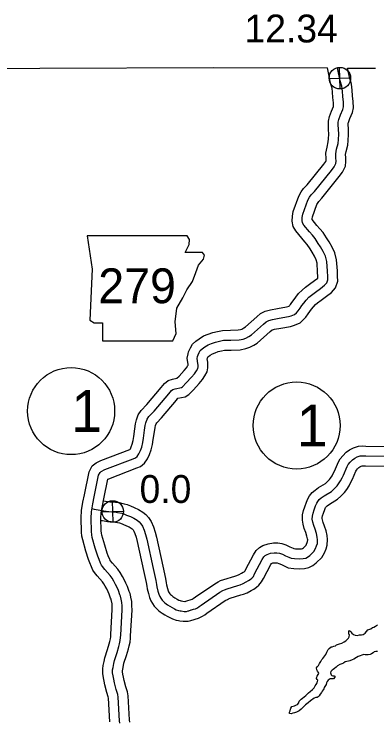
# Model space of a CAD drawing. Extents: x 31699 to 244310, y -8841 to 11474.
# Drawn here: x 130876 to 131243, y 2152 to 2867 of the extents above; entities that cross this region are included whole.
import ezdxf

# ---------------------------------------------------------------- set-up
doc = ezdxf.new("R2010")
doc.units = 0
for name, color, linetype in [('B_Logo', 7, 'Continuous'), ('G-ANNO-TEXT', 7, 'Continuous'), ('Level 21', 7, 'Continuous'), ('R_Annotation', 7, 'Continuous'), ('R_Border Notes', 7, 'Continuous'), ('R_Draft', 7, 'Continuous'), ('R_XS_EARTHWORK_STAGE2', 7, 'Continuous'), ('S_WALL_ANNOT', 7, 'Continuous')]:
    doc.layers.add(name, color=color, linetype=linetype)

msp = doc.modelspace()

# ---------------------------------------------------------------- linework, layer by layer
at = {"layer": 'B_Logo'}
for points in [[(131184.09, 2635.02), (131180.86, 2639.87), (131178.04, 2643.13), (131175.09, 2646.65), (131169.52, 2653.29), (131168.18, 2655.68), (131167.63, 2658.22), (131167.81, 2661.15), (131168.46, 2664.49), (131173.57, 2678.54), (131175.28, 2681.68), (131176.8, 2683.89), (131180.31, 2687.25), (131197.36, 2708.76), (131200.07, 2712.25), (131201.78, 2715.73), (131202.04, 2718), (131201.88, 2721.27), (131201.66, 2725.4), (131202.63, 2730.08), (131204.06, 2735.89), (131204.37, 2739.77), (131204.74, 2745.17), (131204.51, 2750.38), (131204.28, 2754.65), (131204.27, 2757.45), (131204.92, 2760.19), (131206.69, 2764.8), (131208.92, 2770.22), (131209.5, 2772.96), (131209.41, 2777.7), (131208.84, 2783.3), (131208.47, 2788.77), (131207.78, 2793.64), (131206.28, 2799.17), (131203.47, 2812.3)], [(130984.7, 2275.69), (130984.01, 2278.49), (130983.47, 2280.09), (130981.85, 2284.49), (130980.5, 2287.42), (130979.01, 2290.41), (130977.4, 2293.67), (130975.51, 2296.8), (130973.5, 2299.45), (130968.07, 2305.63), (130965.65, 2308.69), (130964.64, 2310.01), (130963.9, 2311.88), (130962.34, 2315.74), (130961.19, 2318.94), (130958.48, 2327.13), (130955.48, 2337.92), (130954.94, 2340.65), (130954.58, 2343.86), (130954.24, 2357.47), (130954.6, 2363.94), (130955.88, 2371.82), (130957.44, 2378.97), (130961.9, 2400.82), (130963.28, 2403.63), (130964.61, 2404.64), (130968.26, 2406.46), (130996.9, 2417.5), (130999.16, 2418.31), (131000.82, 2419.65), (131002.67, 2422.4), (131004.18, 2425.61), (131005.42, 2429.22), (131006.59, 2433.9), (131007.23, 2438.37), (131008.39, 2446.25), (131009.09, 2451), (131009.74, 2453.87), (131010.92, 2457.28), (131012.76, 2460.09), (131017.93, 2465.53), (131032.94, 2483.03), (131035.45, 2486.31), (131036.91, 2487.39), (131039.17, 2488.13), (131045.56, 2489.37), (131046.82, 2490.18), (131050.46, 2494), (131055.95, 2499.91), (131058.79, 2503.33), (131060.77, 2506.34), (131062.09, 2508.62), (131062.42, 2510.35), (131062.47, 2511.89), (131062.26, 2513.82), (131061.5, 2518.69), (131062.02, 2520.83), (131062.41, 2522.3), (131063.53, 2524.91), (131064.72, 2526.78), (131066.5, 2528.53), (131069.16, 2530.41), (131072.54, 2532.56), (131076.13, 2533.92), (131080.05, 2535.34), (131084.17, 2536.23), (131088.23, 2537.06), (131095.56, 2537.23), (131104.01, 2537.55), (131108.2, 2538.37), (131110.66, 2539.25), (131113.78, 2540.94), (131116.37, 2542.49), (131128.76, 2553.3), (131131.48, 2555.85), (131133.93, 2557.2), (131137.72, 2558.15), (131144.38, 2559.33), (131153.89, 2560.98), (131156.68, 2561.66), (131160, 2563.28), (131161.86, 2564.9), (131163.78, 2566.91), (131165.63, 2569.59), (131167.54, 2572.27), (131169.39, 2574.61), (131171.71, 2577.63), (131174.55, 2580.52), (131177.14, 2582.73), (131181.12, 2585.56), (131186.42, 2589.52), (131190.4, 2592.62), (131192.58, 2595.16), (131193.7, 2598.31), (131193.61, 2601.44), (131193.38, 2606.78), (131192.72, 2616.79), (131191.22, 2621.98), (131189.13, 2626.64), (131186.44, 2631.43), (131184.09, 2635.02)], [(131055.39, 2264.75), (131055.69, 2264.95), (131057.75, 2265.5), (131059.75, 2265.97), (131061.87, 2266.99), (131063.4, 2268.06), (131065.59, 2269.61), (131084.49, 2282.66), (131087.35, 2284.21), (131089.14, 2285.16), (131091.73, 2286.11), (131102.77, 2289.37), (131105.03, 2290.19), (131108.02, 2291.27), (131111.27, 2293.02), (131113.59, 2294.3), (131115.32, 2295.58), (131116.84, 2296.92), (131118.36, 2298.67), (131119.61, 2301.14), (131127.32, 2315.53), (131129.04, 2318.28), (131130.49, 2319.56), (131132.42, 2320.7), (131135.74, 2321.92), (131139.4, 2322.48), (131142.26, 2322.42), (131144.67, 2321.97), (131147.73, 2321.05), (131151.01, 2319.54), (131154.41, 2317.96), (131156.48, 2316.97), (131160.15, 2316.59), (131165.28, 2316.28), (131168.67, 2316.63), (131171.34, 2317.18), (131173.26, 2318.13), (131175.45, 2319.81), (131179.69, 2323.84), (131181.33, 2326.78), (131182.38, 2329.52), (131183.1, 2332), (131183.41, 2335.6), (131183.06, 2338.27), (131182.24, 2342.07), (131180.82, 2346.2), (131179.46, 2350.06), (131178.51, 2353.46), (131178.03, 2356.32), (131178.08, 2359.46), (131178.79, 2362.53), (131179.77, 2365.74), (131181.34, 2369.89), (131182.53, 2372.63), (131183.45, 2374.24), (131184.9, 2376.12), (131187.02, 2377.8), (131189.94, 2379.95), (131197.44, 2384.53), (131200.02, 2386.94), (131203.07, 2389.96), (131204.65, 2392.17), (131206.57, 2395.05), (131208.15, 2398.07), (131209.46, 2400.94), (131213.27, 2409.64), (131214.4, 2411.51), (131216.31, 2413.93), (131218.63, 2416.34), (131220.95, 2417.89), (131223.54, 2419.31), (131226.46, 2420.26), (131228.73, 2420.4), (131231.99, 2420.29), (131293.27, 2419.77)], [(130955.13, 2367.11), (130957.42, 2366.54), (130963.41, 2365.45), (130967.27, 2364.86), (130972.06, 2364.06), (130975.13, 2363.88), (130977.8, 2363.71), (130980.8, 2363.27), (130985.39, 2362.34), (130987.51, 2361.71), (130990.17, 2360.6), (130993.95, 2359.01), (130997.33, 2357.49), (131000.7, 2355.37), (131002.75, 2353.74), (131004.46, 2351.78), (131006.36, 2349.21), (131007.97, 2345.38), (131009.37, 2340.82), (131010.5, 2336.06), (131016.89, 2306.7), (131019.65, 2294.57), (131020.39, 2290.41), (131020.75, 2288.13), (131021.89, 2283.84), (131022.85, 2280.55), (131023.75, 2278.4), (131024.86, 2276.58), (131026.1, 2274.76), (131027.41, 2273.27), (131028.93, 2271.92), (131030.18, 2270.9), (131031.64, 2269.87), (131033.95, 2268.5), (131036.2, 2267.14), (131038.45, 2265.83), (131040.44, 2264.87), (131042.57, 2264.11), (131044.23, 2263.88), (131045.5, 2263.67), (131048.23, 2263.23), (131050.83, 2263.26), (131052.37, 2263.7), (131053.24, 2263.96), (131055.39, 2264.74)], [(130983.38, 2150.37), (130983.03, 2152.7), (130981.69, 2176.78), (130981.21, 2179.45), (130979.65, 2184.25), (130977.81, 2191.24), (130977.25, 2194.78), (130976.5, 2198.04), (130976.02, 2201.31), (130976, 2204.25), (130976.45, 2206.65), (130977.16, 2210.66), (130977.87, 2213.73), (130980.49, 2221.69), (130982.39, 2227.84), (130982.97, 2230.64), (130983.75, 2233.98), (130984.06, 2236.85), (130984.18, 2239.26), (130985.63, 2264.76), (130985.6, 2268.83), (130985.38, 2272.1), (130984.7, 2275.69)]]:
    msp.add_lwpolyline(points, dxfattribs=at)
at = {"layer": 'G-ANNO-TEXT'}
msp.add_lwpolyline([(130950.12, 2642.72), (130955.19, 2608.88), (130952.94, 2557.57), (130957.45, 2554.75), (130965.91, 2554.75), (130965.91, 2536.7), (131036.96, 2536.7), (131040.35, 2544.03), (131039.22, 2555.87), (131040.91, 2569.41), (131047.12, 2580.12), (131051.06, 2588.02), (131056.7, 2596.48), (131060.09, 2605.5), (131062.91, 2612.83), (131067.98, 2619.03), (131069.11, 2622.98), (131066.85, 2625.8), (131049.37, 2625.8), (131053.32, 2633.7), (131053.88, 2638.77), (131051.54, 2642.67)], close=True, dxfattribs=at)
at = {"layer": 'Level 21'}
for p, q in [((131206.11, 2791.05), (131205.61, 2812.74)), ((131195.01, 2801.64), (131216.71, 2802.15)), ((130976.43, 2353.33), (130975.93, 2375.02)), ((130965.33, 2363.93), (130987.03, 2364.43))]:
    msp.add_line(p, q, dxfattribs=at)
for centre in [(131205.86, 2801.89), (130976.18, 2364.18)]:
    msp.add_circle(centre, 10.85, dxfattribs=at)
at = {"layer": 'R_Annotation'}
for points in [[(130233.39, 2808.82), (130350.31, 2809.96), (130525.07, 2809.61), (130703.16, 2811.75), (130902.56, 2812), (131078.12, 2812.66), (131193.27, 2812.17)], [(131213.74, 2812.09), (131242.05, 2811.97)]]:
    msp.add_lwpolyline(points, dxfattribs=at)
at = {"layer": 'R_Border Notes'}
for centre in [(130934.06, 2465.61), (131162.17, 2451.02)]:
    msp.add_circle(centre, 44, dxfattribs=at)
at = {"layer": 'R_Draft'}
for points in [[(131161.24, 2168.59), (131162.9, 2169.06), (131164.22, 2170.81), (131164.28, 2171.47), (131164.74, 2172.48), (131166.86, 2174.56), (131167.99, 2175.56), (131169.91, 2177.11), (131171.43, 2178.32), (131172.82, 2179.6), (131174.22, 2180.87), (131175.94, 2182.22), (131178.12, 2184.36), (131179.78, 2186.11), (131181.03, 2188.12), (131181.96, 2189.39), (131182.81, 2190.93), (131183.34, 2192.33), (131183.6, 2193.8), (131182.79, 2194.47), (131182.25, 2195.4), (131182.58, 2197.07), (131183.04, 2197.94), (131184.03, 2199.41), (131184.55, 2200.68), (131184.15, 2201.48), (131183.34, 2202.74), (131182.6, 2204.14), (131182.39, 2206.34), (131183.25, 2207.48), (131184.11, 2208.62), (131185.23, 2210.49), (131186.61, 2212.7), (131187.8, 2214.51), (131188.79, 2215.65), (131189.78, 2216.93), (131190.64, 2218.47), (131191.63, 2219.81), (131192.75, 2222.08), (131193.28, 2223.29), (131194, 2224.62), (131195.13, 2225.83), (131197.25, 2227.31), (131198.18, 2227.45), (131199.77, 2228.26), (131201.57, 2228.4), (131202.63, 2229.34), (131203.43, 2229.95), (131205.62, 2230.63), (131207.81, 2231.24), (131210.27, 2232.52), (131211.86, 2233.4), (131213.06, 2234.54), (131214.78, 2236.22), (131215.17, 2237.69), (131215.49, 2239.43), (131215.09, 2240.42), (131214.88, 2241.56), (131214.94, 2243.03), (131215.46, 2243.96), (131216.4, 2243.43), (131217.14, 2242.5), (131218.15, 2241.11), (131219.69, 2239.78), (131221.35, 2239.39), (131223.42, 2238.94), (131225.82, 2239.42), (131227.81, 2239.63), (131229.34, 2240.04), (131231.53, 2241.38), (131232.85, 2242.79), (131234.24, 2244.6), (131236.24, 2245.15), (131237.3, 2245.75), (131238.76, 2246.83), (131240.09, 2247.37), (131241.88, 2248.38), (131243.94, 2249.73)], [(131244.03, 2222.77), (131242.37, 2222.83), (131240.5, 2222.35), (131239.64, 2221.41), (131237.92, 2220.33), (131236.46, 2219.86), (131234.59, 2219.51), (131232.73, 2219.5), (131231.46, 2219.5), (131230, 2219.55), (131228.07, 2219.14), (131226.27, 2218.47), (131224.28, 2217.59), (131222.69, 2216.71), (131220.03, 2215.09), (131218.17, 2214.42), (131215.98, 2213.47), (131214.58, 2213), (131211.39, 2212.44), (131209.67, 2211.1), (131208.01, 2210.42), (131205.75, 2209.48), (131203.49, 2208.4), (131202.23, 2207.05), (131200.38, 2205.58), (131199.05, 2204.57), (131197.99, 2203.83), (131196.86, 2202.49), (131196.54, 2201.08), (131196.61, 2200.28), (131197.08, 2199.28), (131197.82, 2198.49), (131198.76, 2198.16), (131200.02, 2198.17), (131200.89, 2197.7), (131200.83, 2196.77), (131199.57, 2195.23), (131198.97, 2195.22), (131196.84, 2195.21), (131195.91, 2195.27), (131193.92, 2193.93), (131193, 2192.39), (131192.47, 2191.12), (131191.95, 2189.38), (131190.1, 2186.37), (131189.64, 2185.03), (131189.05, 2184.16), (131187.99, 2182.55), (131187.33, 2181.35), (131185.88, 2179.74), (131184.82, 2178.06), (131184.1, 2176.92), (131182.83, 2176.32), (131181.64, 2176.38), (131179.97, 2175.63), (131176.13, 2173.01), (131173.74, 2170.99), (131171.16, 2169.04), (131168.84, 2166.63), (131166.72, 2164.41), (131164.6, 2162.67), (131162.14, 2161.32), (131159.95, 2160.77), (131158.42, 2160.5), (131156.62, 2159.95), (131155.09, 2160.08), (131155.02, 2161.41), (131155.47, 2162.95), (131156, 2164.49), (131156.26, 2165.42), (131157.38, 2167.03), (131158.64, 2167.5), (131159.84, 2167.91), (131161.24, 2168.59)]]:
    msp.add_lwpolyline(points, dxfattribs=at)
at = {"layer": 'R_XS_EARTHWORK_STAGE2'}
for points in [[(131175.76, 2629.48), (131172.88, 2633.81), (131170.43, 2636.64), (131167.43, 2640.22), (131161.26, 2647.58), (131158.72, 2652.1), (131157.56, 2657.45), (131157.87, 2662.42), (131158.79, 2667.17), (131164.43, 2682.66), (131166.75, 2686.92), (131169.14, 2690.41), (131172.9, 2694), (131189.5, 2714.94), (131191.55, 2717.58), (131192, 2718.5), (131191.9, 2720.76), (131191.6, 2726.16), (131192.88, 2732.29), (131194.16, 2737.5), (131194.4, 2740.5), (131194.72, 2745.29), (131194.52, 2749.89), (131194.28, 2754.35), (131194.26, 2758.59), (131195.34, 2763.15), (131197.39, 2768.5), (131199.33, 2773.19), (131199.48, 2773.91), (131199.42, 2777.09), (131198.87, 2782.46), (131198.52, 2787.73), (131197.97, 2791.61), (131196.56, 2796.81), (131193.27, 2812.17)], [(131192.41, 2640.56), (131188.84, 2645.94), (131185.65, 2649.61), (131182.75, 2653.07), (131177.78, 2659), (131177.71, 2659.14), (131177.75, 2659.89), (131178.12, 2661.82), (131182.71, 2674.41), (131183.82, 2676.45), (131184.46, 2677.38), (131187.72, 2680.5), (131205.23, 2702.59), (131208.6, 2706.92), (131211.53, 2712.89), (131212.06, 2717.68), (131211.87, 2721.77), (131211.72, 2724.65), (131212.39, 2727.87), (131213.97, 2734.29), (131214.34, 2739.03), (131214.75, 2745.06), (131214.5, 2750.86), (131214.28, 2754.94), (131214.27, 2756.31), (131214.49, 2757.23), (131215.98, 2761.11), (131218.51, 2767.25), (131219.52, 2772.01), (131219.4, 2778.3), (131218.81, 2784.14), (131218.43, 2789.81), (131217.59, 2795.66), (131216, 2801.52), (131213.74, 2812.09)], [(130994.41, 2278.06), (130993.62, 2281.29), (130992.9, 2283.43), (130991.09, 2288.32), (130989.52, 2291.73), (130987.97, 2294.85), (130986.17, 2298.48), (130983.8, 2302.41), (130981.25, 2305.78), (130975.75, 2312.04), (130973.56, 2314.81), (130973.43, 2314.98), (130973.18, 2315.6), (130971.69, 2319.3), (130970.65, 2322.2), (130968.05, 2330.04), (130965.22, 2340.25), (130964.83, 2342.19), (130964.57, 2344.53), (130964.24, 2357.32), (130964.55, 2362.86), (130965.71, 2369.95), (130967.22, 2376.91), (130971.29, 2396.79), (130972.3, 2397.3), (131000.39, 2408.13), (131004.14, 2409.48), (131008.28, 2412.83), (131011.39, 2417.45), (131013.46, 2421.84), (131015.02, 2426.37), (131016.42, 2431.97), (131017.13, 2436.94), (131018.28, 2444.8), (131018.93, 2449.16), (131019.37, 2451.13), (131019.96, 2452.83), (131020.63, 2453.85), (131025.35, 2458.82), (131040.71, 2476.73), (131042.08, 2478.51), (131049.34, 2479.92), (131053.23, 2482.41), (131057.74, 2487.15), (131063.46, 2493.3), (131066.84, 2497.36), (131069.29, 2501.08), (131071.61, 2505.09), (131072.38, 2509.25), (131072.49, 2512.25), (131072.18, 2515.14), (131071.69, 2518.26), (131071.71, 2518.36), (131071.89, 2519.03), (131072.4, 2520.23), (131072.54, 2520.44), (131072.93, 2520.82), (131074.74, 2522.11), (131077.04, 2523.57), (131079.6, 2524.54), (131082.82, 2525.71), (131086.22, 2526.44), (131089.35, 2527.08), (131095.86, 2527.24), (131105.17, 2527.58), (131110.87, 2528.7), (131114.75, 2530.09), (131118.73, 2532.24), (131122.27, 2534.36), (131135.47, 2545.89), (131137.4, 2547.69), (131137.62, 2547.82), (131139.82, 2548.37), (131146.1, 2549.48), (131155.94, 2551.19), (131160.1, 2552.21), (131165.57, 2554.87), (131168.77, 2557.66), (131171.56, 2560.58), (131173.81, 2563.84), (131175.54, 2566.26), (131177.29, 2568.47), (131179.26, 2571.05), (131181.38, 2573.2), (131183.3, 2574.84), (131187.01, 2577.47), (131192.49, 2581.57), (131197.34, 2585.34), (131201.39, 2590.07), (131203.74, 2596.72), (131203.6, 2601.8), (131203.36, 2607.33), (131202.63, 2618.52), (131200.64, 2625.43), (131198.07, 2631.15), (131194.99, 2636.63), (131192.45, 2640.5)], [(130974.98, 2273.32), (130974.4, 2275.7), (130974.04, 2276.75), (130972.6, 2280.65), (130971.47, 2283.1), (130970.05, 2285.97), (130968.62, 2288.86), (130967.22, 2291.18), (130965.75, 2293.12), (130960.38, 2299.22), (130957.74, 2302.56), (130955.86, 2305.05), (130954.62, 2308.16), (130953, 2312.18), (130951.74, 2315.67), (130948.91, 2324.22), (130945.75, 2335.6), (130945.04, 2339.12), (130944.6, 2343.18), (130944.23, 2357.62), (130944.64, 2365.03), (130946.05, 2373.69), (130947.65, 2381.04), (130952.36, 2404.08), (130955.35, 2410.16), (130959.3, 2413.16), (130964.22, 2415.62), (130993.41, 2426.87), (130993.69, 2426.97), (130993.95, 2427.35), (130994.9, 2429.38), (130995.83, 2432.07), (130996.77, 2435.83), (130997.34, 2439.8), (130998.49, 2447.71), (130999.25, 2452.84), (131000.11, 2456.61), (131001.87, 2461.73), (131004.9, 2466.33), (131010.5, 2472.23), (131025.17, 2489.33), (131028.37, 2493.52), (131032.26, 2496.38), (131036.64, 2497.83), (131041.12, 2498.7), (131043.18, 2500.86), (131048.44, 2506.51), (131050.75, 2509.29), (131052.26, 2511.59), (131052.42, 2511.86), (131052.35, 2512.5), (131051.31, 2519.11), (131052.33, 2523.29), (131052.93, 2525.57), (131054.65, 2529.58), (131056.89, 2533.12), (131060.08, 2536.23), (131063.57, 2538.71), (131068.04, 2541.55), (131072.66, 2543.3), (131077.27, 2544.97), (131082.12, 2546.02), (131087.11, 2547.03), (131095.25, 2547.23), (131102.85, 2547.51), (131105.54, 2548.04), (131106.58, 2548.41), (131108.84, 2549.63), (131110.47, 2550.61), (131122.05, 2560.71), (131125.55, 2564.01), (131130.25, 2566.58), (131135.63, 2567.94), (131142.65, 2569.18), (131151.84, 2570.78), (131153.27, 2571.12), (131154.44, 2571.69), (131154.95, 2572.14), (131156, 2573.24), (131157.44, 2575.34), (131159.55, 2578.28), (131161.5, 2580.75), (131164.15, 2584.21), (131167.73, 2587.83), (131170.98, 2590.62), (131175.23, 2593.64), (131180.36, 2597.48), (131183.46, 2599.89), (131183.64, 2600.1), (131183.62, 2601.09), (131183.39, 2606.23), (131182.81, 2615.05), (131181.81, 2618.53), (131180.19, 2622.13), (131177.89, 2626.23), (131175.72, 2629.54)], [(131056.35, 2275.44), (131056.4, 2275.45), (131056.8, 2275.65), (131057.63, 2276.23), (131059.86, 2277.81), (131079.25, 2291.19), (131082.63, 2293.03), (131085.07, 2294.32), (131088.59, 2295.61), (131099.65, 2298.88), (131101.63, 2299.59), (131103.92, 2300.42), (131106.48, 2301.8), (131108.18, 2302.74), (131109.02, 2303.36), (131109.74, 2303.99), (131110, 2304.3), (131110.74, 2305.76), (131118.66, 2320.55), (131121.34, 2324.83), (131124.59, 2327.68), (131128.1, 2329.77), (131133.24, 2331.66), (131138.74, 2332.49), (131143.29, 2332.41), (131147.03, 2331.7), (131151.29, 2330.43), (131155.22, 2328.61), (131158.68, 2327), (131159.23, 2326.73), (131160.96, 2326.56), (131165.06, 2326.31), (131167.14, 2326.53), (131168.02, 2326.71), (131168.94, 2327.42), (131171.7, 2330.04), (131172.25, 2331.03), (131172.9, 2332.71), (131173.22, 2333.84), (131173.36, 2335.38), (131173.2, 2336.56), (131172.59, 2339.37), (131171.37, 2342.91), (131169.92, 2347.05), (131168.74, 2351.27), (131168.01, 2355.56), (131168.09, 2360.68), (131169.13, 2365.13), (131170.3, 2368.98), (131172.07, 2373.64), (131173.57, 2377.12), (131175.12, 2379.82), (131177.74, 2383.2), (131180.95, 2385.74), (131184.36, 2388.25), (131191.35, 2392.53), (131193.08, 2394.15), (131195.43, 2396.47), (131196.42, 2397.86), (131197.95, 2400.16), (131199.17, 2402.47), (131200.34, 2405.03), (131204.37, 2414.23), (131206.15, 2417.22), (131208.77, 2420.51), (131212.17, 2424.06), (131215.77, 2426.45), (131219.56, 2428.53), (131224.57, 2430.16), (131228.58, 2430.41), (131232.21, 2430.29), (131293.28, 2429.77)], [(131062.73, 2256.32), (131066.94, 2258.33), (131069.17, 2259.9), (131071.32, 2261.41), (131089.73, 2274.13), (131092.06, 2275.4), (131093.21, 2276), (131094.87, 2276.61), (131105.88, 2279.86), (131108.43, 2280.78), (131112.12, 2282.12), (131116.06, 2284.24), (131119.01, 2285.87), (131121.61, 2287.8), (131123.95, 2289.86), (131126.72, 2293.04), (131128.49, 2296.53), (131135.98, 2310.52), (131136.64, 2311.58), (131136.73, 2311.63), (131138.24, 2312.19), (131140.07, 2312.46), (131141.24, 2312.44), (131142.3, 2312.24), (131144.18, 2311.68), (131146.8, 2310.47), (131150.15, 2308.91), (131153.73, 2307.2), (131159.34, 2306.62), (131165.5, 2306.25), (131170.2, 2306.74), (131174.6, 2307.65), (131178.56, 2309.59), (131181.96, 2312.2), (131187.67, 2317.63), (131190.42, 2322.53), (131191.87, 2326.34), (131192.98, 2330.15), (131193.47, 2335.82), (131192.93, 2339.98), (131191.89, 2344.76), (131190.26, 2349.48), (131189.01, 2353.07), (131188.28, 2355.65), (131188.04, 2357.09), (131188.06, 2358.24), (131188.45, 2359.94), (131189.24, 2362.5), (131190.61, 2366.13), (131191.48, 2368.15), (131191.78, 2368.66), (131192.06, 2369.03), (131193.1, 2369.85), (131195.53, 2371.64), (131203.53, 2376.53), (131206.96, 2379.74), (131210.71, 2383.45), (131212.88, 2386.49), (131215.18, 2389.95), (131217.13, 2393.66), (131218.59, 2396.86), (131222.18, 2405.05), (131222.64, 2405.81), (131223.85, 2407.34), (131225.09, 2408.63), (131226.13, 2409.33), (131227.52, 2410.08), (131228.36, 2410.36), (131228.87, 2410.39), (131231.77, 2410.29), (131293.26, 2409.77)], [(130966.51, 2375.09), (130968.85, 2374.74), (130973.18, 2374.01), (130975.74, 2373.86), (130978.85, 2373.67), (130982.52, 2373.12), (130987.81, 2372.05), (130990.87, 2371.14), (130994.03, 2369.82), (130997.93, 2368.18), (131002.06, 2366.33), (131006.5, 2363.54), (131009.7, 2360.99), (131012.26, 2358.05), (131015.11, 2354.2), (131017.38, 2348.8), (131019.02, 2343.45), (131020.25, 2338.28), (131026.65, 2308.87), (131029.45, 2296.55), (131030.25, 2292.09), (131030.55, 2290.22), (131031.53, 2286.52), (131032.29, 2283.89), (131032.68, 2282.96), (131033.27, 2282), (131034.01, 2280.91), (131034.52, 2280.33), (131035.43, 2279.52), (131036.22, 2278.87), (131037.07, 2278.28), (131039.09, 2277.08), (131041.3, 2275.74), (131043.14, 2274.68), (131044.32, 2274.1), (131044.95, 2273.88), (131045.75, 2273.77), (131047.14, 2273.53), (131048.97, 2273.24), (131049.35, 2273.24), (131049.57, 2273.3), (131050.12, 2273.46), (131056.35, 2275.44)], [(130964.13, 2355.22), (130965.69, 2354.99), (130970.95, 2354.11), (130974.53, 2353.9), (130976.75, 2353.76), (130979.07, 2353.42), (130982.97, 2352.62), (130984.16, 2352.27), (130986.31, 2351.37), (130989.96, 2349.84), (130992.6, 2348.65), (130994.91, 2347.21), (130995.8, 2346.49), (130996.65, 2345.51), (130997.6, 2344.23), (130998.56, 2341.96), (130999.72, 2338.19), (131000.75, 2333.84), (131007.12, 2304.53), (131009.84, 2292.58), (131010.53, 2288.74), (131010.96, 2286.05), (131012.26, 2281.17), (131013.4, 2277.21), (131014.82, 2273.84), (131016.45, 2271.16), (131018.19, 2268.61), (131020.3, 2266.22), (131022.43, 2264.31), (131024.14, 2262.92), (131026.21, 2261.47), (131028.81, 2259.93), (131031.1, 2258.53), (131033.76, 2256.99), (131036.56, 2255.64), (131040.18, 2254.34), (131042.71, 2254), (131043.85, 2253.8), (131047.48, 2253.22), (131052.3, 2253.27), (131055.17, 2254.1), (131062.73, 2256.32)], [(130973.08, 2151.69), (130971.74, 2175.61), (130971.49, 2177), (130970.05, 2181.43), (130968.01, 2189.19), (130967.43, 2192.88), (130966.67, 2196.18), (130966.02, 2200.54), (130965.99, 2205.15), (130966.61, 2208.44), (130967.36, 2212.66), (130968.23, 2216.43), (130970.96, 2224.72), (130972.69, 2230.33), (130973.2, 2232.8), (130973.87, 2235.67), (130974.09, 2237.65), (130974.2, 2239.79), (130975.63, 2265.01), (130975.61, 2268.46), (130975.45, 2270.82), (130974.87, 2273.82)], [(130993.32, 2151.52), (130992.99, 2153.72), (130991.64, 2177.96), (130990.93, 2181.9), (130989.25, 2187.07), (130987.61, 2193.29), (130987.08, 2196.68), (130986.34, 2199.9), (130986.01, 2202.08), (130986, 2203.34), (130986.29, 2204.86), (130986.96, 2208.65), (130987.51, 2211.03), (130990.02, 2218.65), (130992.08, 2225.34), (130992.73, 2228.49), (130993.62, 2232.29), (130994.04, 2236.06), (130994.17, 2238.73), (130995.63, 2264.5), (130995.6, 2269.19), (130995.32, 2273.37), (130994.52, 2277.57)]]:
    msp.add_lwpolyline(points, dxfattribs=at)

# ---------------------------------------------------------------- texts
at = {"layer": 'G-ANNO-TEXT'}
msp.add_text('279', height=35.2, dxfattribs=at).set_placement((130961.5, 2574.54))
at = {"layer": 'R_Border Notes'}
for p in [(130934.06, 2444.49), (131162.17, 2429.9)]:
    msp.add_text('1', height=42.24, dxfattribs=at).set_placement(p)
at = {"layer": 'S_WALL_ANNOT'}
for s, p in [('12.34', (131109.5, 2837.95)), ('0.0', (131003.31, 2372.8))]:
    msp.add_text(s, height=28.16, dxfattribs=at).set_placement(p)

doc.saveas('drawing.dxf')
